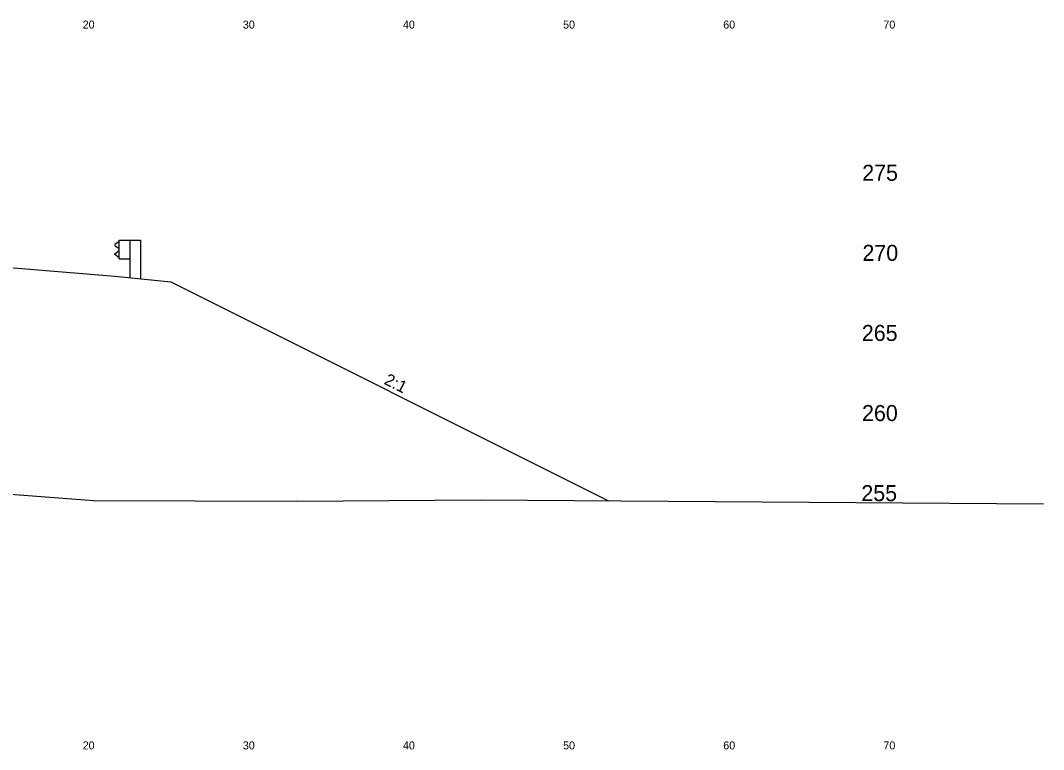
# Model space of a CAD drawing. Extents: x 1000 to 1162, y 999 to 8520.
# Drawn here: x 1096.1 to 1160, y 4219.5 to 4265 of the extents above; entities that cross this region are included whole.
import ezdxf

# ---------------------------------------------------------------- set-up
doc = ezdxf.new("R2010")
doc.units = 0
for name, color, linetype in [('Level 11', 7, 'Continuous'), ('Level 24', 7, 'Continuous'), ('Level 32', 7, 'Continuous'), ('Level 56', 7, 'Continuous'), ('Level 6', 7, 'Continuous'), ('Level 60', 7, 'Continuous'), ('Level 7', 7, 'Continuous')]:
    doc.layers.add(name, color=color, linetype=linetype)

msp = doc.modelspace()

# ---------------------------------------------------------------- linework, layer by layer
at = {"layer": 'Level 24'}
for p, q in [((1102.271, 4251.219), (1102, 4251.019)), ((1102, 4251.019), (1102, 4250.969)), ((1102, 4250.969), (1102.271, 4250.769)), ((1102.271, 4250.125), (1102.271, 4251.292)), ((1102.271, 4251.292), (1102.937, 4251.292)), ((1102.937, 4251.292), (1102.937, 4248.949)), ((1102.937, 4251.292), (1103.603, 4251.292)), ((1103.603, 4251.292), (1103.603, 4248.882)), ((1102, 4250.448), (1102.271, 4250.648)), ((1102, 4250.398), (1102, 4250.448)), ((1102.271, 4250.198), (1102, 4250.398)), ((1102.271, 4250.125), (1102.937, 4250.125))]:
    msp.add_line(p, q, dxfattribs=at)
at = {"layer": 'Level 6'}
for p, q in [((1094, 4249.709), (1102, 4249.042)), ((1102, 4249.042), (1105.5, 4248.692))]:
    msp.add_line(p, q, dxfattribs=at)
at = {"layer": 'Level 60'}
for p, q in [((1081.779, 4236.485), (1100.683, 4235.05)), ((1100.683, 4235.05), (1113.366, 4235.004)), ((1113.366, 4235.004), (1124.841, 4235.086)), ((1124.841, 4235.086), (1160, 4234.83))]:
    msp.add_line(p, q, dxfattribs=at)
at = {"layer": 'Level 7'}
msp.add_line((1105.5, 4248.692), (1132.828, 4235.028), dxfattribs=at)

# ---------------------------------------------------------------- texts
at = {"layer": 'Level 11'}
for s, p in [(' 275', (1148.307, 4255)), (' 270', (1148.319, 4250)), (' 265', (1148.284, 4245)), (' 260', (1148.295, 4240)), (' 255', (1148.252, 4235))]:
    msp.add_text(s, height=1, dxfattribs=at).set_placement(p)
at = {"layer": 'Level 32'}
msp.add_text('2:1', height=0.75, rotation=333.43495, dxfattribs=at).set_placement((1118.769, 4242.337))
at = {"layer": 'Level 56'}
for s, p in [('20', (1100, 4264.5)), ('30', (1110, 4264.5)), ('40', (1120, 4264.5)), ('50', (1130, 4264.5)), ('60', (1140, 4264.5)), ('70', (1150, 4264.5)), ('20', (1100, 4219.5)), ('30', (1110, 4219.5)), ('40', (1120, 4219.5)), ('50', (1130, 4219.5)), ('60', (1140, 4219.5)), ('70', (1150, 4219.5))]:
    msp.add_text(s, height=0.5, dxfattribs=at).set_placement(p)

doc.saveas('drawing.dxf')
